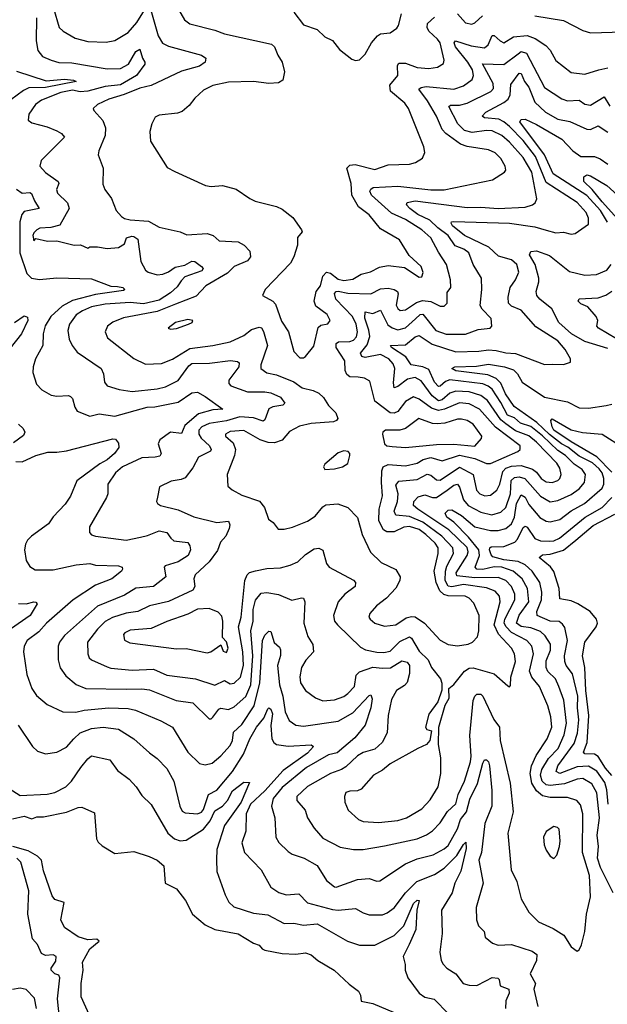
# Model space of a CAD drawing. Extents: x 1443846 to 1577407, y 839182 to 927291.
# Tile 360 of 535: x 1533512 to 1536562, y 879447 to 884555. Entities that reach past the tile are written whole.
import ezdxf

# ---------------------------------------------------------------- set-up
doc = ezdxf.new("R2010")
doc.units = 0

msp = doc.modelspace()

# ---------------------------------------------------------------- linework, layer by layer
at = {"layer": '0CON20XD'}
for points in [[(1533686.9, 884615), (1533717.5, 884515), (1533738, 884495), (1533799.7, 884459.7), (1533865, 884442.8), (1533961.4, 884438.6), (1534005, 884446.7), (1534075, 884489.1), (1534119.5, 884540.5), (1534159.5, 884605)], [(1534191.9, 884605), (1534231.2, 884471.2), (1534253.5, 884433.5), (1534285, 884418.4), (1534455, 884371.8), (1534477.1, 884355), (1534474.2, 884335), (1534445.8, 884314.2), (1534352.3, 884287.7), (1534195, 884213.3), (1534135, 884200.3), (1534053.6, 884166.4), (1533975, 884142.9), (1533916, 884115), (1533893.8, 884095), (1533896, 884085), (1533943.1, 884033.1), (1533956.4, 883995), (1533955.5, 883955), (1533922.2, 883875), (1533919.4, 883855), (1533944.4, 883785), (1533942.8, 883702.8), (1533953.1, 883675), (1533988, 883628), (1534012.9, 883565), (1534040, 883535), (1534055, 883524.4), (1534085, 883516.5), (1534179.7, 883509.7), (1534235, 883478.5), (1534345, 883454.4), (1534378.8, 883438.8), (1534485, 883445.4), (1534515.8, 883435), (1534547.4, 883407.4), (1534645, 883402.2), (1534676.1, 883386.1), (1534705.7, 883355), (1534709.4, 883325), (1534694.4, 883305), (1534625.5, 883275), (1534589.7, 883240.3), (1534477.5, 883175), (1534428.3, 883121.7), (1534321.1, 883078.9), (1534225, 883041.1), (1534051, 883009), (1533994.7, 882985.3), (1533966.9, 882965), (1533955.6, 882935), (1533967.8, 882905), (1534105, 882797.3), (1534165, 882767.7), (1534248.5, 882771.5), (1534305, 882793.9), (1534395, 882849.8), (1534515, 882865.3), (1534605, 882884.2), (1534675, 882917.5), (1534715, 882948.3), (1534755, 882960), (1534766.7, 882956.7), (1534778, 882938), (1534798.1, 882865), (1534762.7, 882765), (1534763.1, 882745), (1534795, 882723.2), (1534845, 882712.9), (1534935, 882676.4), (1534977.5, 882645), (1535035, 882632.1), (1535065, 882617.1), (1535089.1, 882595), (1535113.8, 882553.8), (1535152.9, 882515), (1535163.5, 882486.5), (1535155.8, 882475), (1535140.3, 882469.7), (1535025, 882459.6), (1534963.9, 882446.1), (1534911.8, 882418.2), (1534875, 882374.5), (1534835, 882359.3), (1534801.8, 882361.8), (1534760.8, 882375), (1534675, 882423.9), (1534605, 882419.2), (1534579.5, 882405), (1534580, 882395), (1534620.3, 882360.3), (1534632.5, 882325), (1534627.3, 882295), (1534589.4, 882195), (1534592.9, 882135), (1534615, 882115.7), (1534665, 882088.5), (1534757.1, 882057.1), (1534782.5, 882025), (1534803.5, 881963.5), (1534826.8, 881946.8), (1534852.6, 881912.6), (1534885, 881912.2), (1534928.2, 881921.8), (1535006.1, 881953.9), (1535045, 881979.4), (1535085, 882027.5), (1535101.5, 882038.5), (1535162.9, 882042.9), (1535215.8, 882025), (1535265, 881973.3), (1535289.2, 881885), (1535332.4, 881792.4), (1535388.7, 881738.7), (1535465, 881702.1), (1535486.4, 881665), (1535485.6, 881645), (1535463.5, 881606.5), (1535416.5, 881553.5), (1535364.4, 881515), (1535328.6, 881475), (1535324.4, 881455), (1535330.6, 881445), (1535355.8, 881425), (1535405, 881408.2), (1535465, 881416.2), (1535518.5, 881451.5), (1535545, 881459.5), (1535565, 881457.3), (1535613.1, 881425), (1535695, 881335.6), (1535735, 881313.2), (1535783.8, 881306.2), (1535840, 881315), (1535862.5, 881325), (1535887.3, 881352.7), (1535894.7, 881385.3), (1535896.7, 881465), (1535869, 881529), (1535844.7, 881554.7), (1535824.3, 881564.3), (1535735, 881565.7), (1535713.9, 881573.9), (1535692.2, 881592.2), (1535673.6, 881635), (1535662.5, 881695), (1535684.6, 881785), (1535683.2, 881815), (1535669, 881839), (1535620.6, 881885), (1535585, 881910), (1535534.8, 881925.2), (1535505, 881922.9), (1535455, 881898), (1535417.7, 881897.7), (1535399.4, 881909.4), (1535376.5, 881955), (1535377.2, 882015), (1535394.1, 882085), (1535390, 882155), (1535391.7, 882215), (1535398.3, 882235), (1535425, 882247.8), (1535515, 882240.2), (1535575, 882254), (1535606.6, 882273.4), (1535645, 882284.6), (1535705, 882266.1), (1535795, 882296.3), (1535875, 882278.3), (1535935, 882253.2), (1535955, 882252.7), (1536096.9, 882315), (1536108.9, 882325), (1536108.8, 882345), (1535981.8, 882441.8), (1535897.9, 882535), (1535845, 882562), (1535795, 882567.7), (1535716, 882534), (1535685, 882528.3), (1535650.1, 882540.1), (1535585, 882587.1), (1535555, 882598.2), (1535515, 882573.9), (1535475, 882523.3), (1535455, 882514.2), (1535435, 882515.3), (1535355.6, 882575.6), (1535329.2, 882679.2), (1535301.2, 882695), (1535269.5, 882700.5), (1535225, 882703.2), (1535209.2, 882715), (1535201.5, 882735), (1535199.7, 882785), (1535155.3, 882855), (1535154.7, 882875), (1535165.7, 882884.3), (1535225, 882885.7), (1535245, 882893.2), (1535259.3, 882910.7), (1535265.9, 882935), (1535258.7, 882975), (1535239.3, 883015), (1535153.5, 883105), (1535145.9, 883135), (1535154.6, 883145), (1535165, 883146.6), (1535215, 883135.6), (1535335, 883133.1), (1535385, 883159.8), (1535425, 883162.9), (1535455.9, 883155.9), (1535472.7, 883145), (1535476.2, 883133.8), (1535465.9, 883075), (1535475, 883056.5), (1535487.4, 883047.4), (1535515, 883050), (1535572, 883088), (1535602.4, 883097.6), (1535645, 883092.9), (1535695, 883068.7), (1535715, 883069.1), (1535730, 883085), (1535729.8, 883140.2), (1535750, 883165), (1535748, 883205), (1535727.5, 883285), (1535685, 883350), (1535645, 883422.7), (1535599.7, 883465), (1535515, 883518.5), (1535440.9, 883550.9), (1535338.2, 883645), (1535330, 883665), (1535333.6, 883676.4), (1535345.9, 883684.1), (1535475, 883691.5), (1535645, 883673), (1535715, 883672.4), (1535966.2, 883723.8), (1536028, 883765), (1536035.7, 883775), (1536031.5, 883795), (1536008.5, 883835), (1535979.4, 883865), (1535945, 883880), (1535835, 883896.7), (1535799.4, 883909.4), (1535724, 883965), (1535705.3, 883985), (1535696, 884006), (1535675.8, 884055), (1535629.3, 884135), (1535583.3, 884195), (1535595.9, 884204.1), (1535622.2, 884207.8), (1535765, 884195.2), (1535815, 884211.8), (1535860, 884245), (1535866.9, 884265), (1535862.7, 884295), (1535838.5, 884335), (1535773.7, 884415), (1535766.1, 884435), (1535773.6, 884446.4), (1535855, 884419.7), (1535925, 884409.2), (1535943.8, 884425), (1535965, 884473.6), (1535975, 884474), (1536005, 884445.3), (1536025, 884435.3), (1536075, 884467), (1536145, 884473), (1536187.3, 884457.3), (1536242.1, 884422.1), (1536265, 884397.1), (1536295, 884343.6), (1536375, 884281.9), (1536445, 884272.5), (1536518, 884295), (1536565, 884306.1)], [(1534321.9, 884631.9), (1534367.8, 884555), (1534395, 884534.6), (1534525, 884500.7), (1534575, 884481.3), (1534819.1, 884429.1), (1534834.6, 884414.6), (1534851.2, 884371.2), (1534874.3, 884335), (1534887.1, 884285), (1534878.3, 884241.7), (1534855, 884227.5), (1534805, 884223.5), (1534725, 884235.3), (1534595, 884231.2), (1534515, 884213.6), (1534465, 884190), (1534421.2, 884148.8), (1534390.6, 884109.4), (1534355, 884079.4), (1534330.3, 884069.7), (1534235, 884060), (1534215, 884050), (1534197.5, 884015), (1534187.1, 883975), (1534191.4, 883925), (1534277.7, 883787.7), (1534317.5, 883767.5), (1534475.8, 883695.8), (1534505, 883689.2), (1534565, 883694.3), (1534635, 883675.7), (1534706.8, 883626.8), (1534734.5, 883614.5), (1534845, 883585.7), (1534875, 883572.5), (1534928.7, 883528.7), (1534975.3, 883465.3), (1534977.3, 883455), (1534953.6, 883425), (1534954.4, 883385), (1534934.6, 883325.4), (1534917.4, 883292.6), (1534786.7, 883155), (1534772.5, 883125), (1534825, 883095.6), (1534839.3, 883079.3), (1534871.5, 882991.5), (1534906.9, 882935), (1534935, 882834.2), (1534965, 882800.6), (1534985, 882800.6), (1534995, 882807.5), (1535037.8, 882862.2), (1535060.9, 882959.1), (1535075, 882970.9), (1535112, 882978), (1535123.1, 882995), (1535107.1, 883025), (1535049.5, 883069.5), (1535040.8, 883095), (1535050.7, 883145), (1535072.5, 883175), (1535085.3, 883225), (1535105, 883244.6), (1535125, 883240), (1535165, 883208.9), (1535195, 883202.6), (1535240.8, 883209.1), (1535285, 883234.6), (1535333.5, 883246.5), (1535378.8, 883271.2), (1535425, 883280.4), (1535509.1, 883269.1), (1535585, 883219.2), (1535598.3, 883221.7), (1535606.4, 883243.6), (1535596.2, 883275), (1535532.7, 883332.7), (1535484, 883414), (1535385, 883469.6), (1535325, 883542.5), (1535269.6, 883585), (1535236.3, 883645), (1535232, 883705), (1535209.5, 883785), (1535225, 883800.6), (1535253.8, 883803.8), (1535355, 883778), (1535425, 883802.2), (1535535, 883805.4), (1535566.2, 883815), (1535603, 883837), (1535613.9, 883866.1), (1535609.2, 883895), (1535529.6, 884095), (1535511.5, 884121.5), (1535436.2, 884185), (1535433.1, 884215), (1535474, 884265), (1535472.2, 884317.8), (1535479.8, 884330.2), (1535515, 884330), (1535575, 884307.5), (1535635, 884302.7), (1535680.9, 884309.1), (1535711.5, 884328.5), (1535715.5, 884345), (1535693.6, 884435), (1535680.3, 884455), (1535635.9, 884495), (1535626.1, 884515), (1535627.9, 884535), (1535665, 884568.7)], [(1534934.6, 884594.6), (1534985, 884529.2), (1535056, 884505), (1535095, 884466.7), (1535135, 884446.7), (1535171.3, 884401.3), (1535235, 884350), (1535255, 884343.3), (1535275, 884346.7), (1535305, 884376.2), (1535338.1, 884435), (1535369.1, 884470.9), (1535385, 884481.9), (1535435, 884487.1), (1535469.1, 884510.9), (1535478.6, 884525), (1535493.1, 884585)], [(1535785, 884586.2), (1535825, 884538.5), (1535858.6, 884531.4), (1535875, 884538.5), (1535913.5, 884575)], [(1533599.7, 884565), (1533596.4, 884445), (1533605.3, 884395.3), (1533630.8, 884365), (1533675, 884345.4), (1533715, 884333.3), (1533781.8, 884331.8)], [(1536185, 884574.6), (1536335, 884550.5), (1536435, 884498.6), (1536475, 884486.9), (1536645, 884492.9)], [(1533781.8, 884331.8), (1533965, 884300.8), (1534035, 884301.3), (1534077.3, 884325), (1534115, 884390), (1534135, 884401.8), (1534149.2, 884355), (1534162, 884335), (1534161.2, 884325), (1534118.8, 884265), (1534035, 884217.2), (1533955, 884208.4), (1533865, 884184.3), (1533825, 884181.2), (1533785, 884189.3), (1533725, 884177.2), (1533625, 884137.1), (1533593.5, 884115), (1533558.5, 884065), (1533555, 884034.3), (1533575, 884019.6), (1533655, 883998.8), (1533705, 883978.6), (1533729.5, 883965), (1533743.5, 883945), (1533623.3, 883825), (1533616.9, 883795), (1533645, 883762.7), (1533711.9, 883715), (1533714.4, 883705), (1533703.5, 883675), (1533707.8, 883655), (1533760, 883605), (1533768.1, 883575), (1533720, 883490), (1533673.2, 883476.8), (1533616.9, 883473.1), (1533600, 883465), (1533585, 883450), (1533580, 883435), (1533585, 883407.5), (1533595, 883420), (1533656.1, 883406.1), (1533705, 883408), (1533795, 883386.2), (1533827.7, 883387.7), (1533865, 883370), (1533875, 883377.5), (1533915, 883377.5), (1533965, 883367.5), (1534025, 883373.3), (1534055, 883392.5), (1534067, 883423), (1534093, 883433), (1534105, 883431.2), (1534125, 883416.7), (1534140.8, 883300.9), (1534165.4, 883255.4), (1534178, 883245), (1534225, 883231.8), (1534255, 883234.3), (1534285, 883246.7), (1534318.9, 883271.1), (1534368.4, 883281.6), (1534405, 883303.1), (1534420.8, 883300.8), (1534455.9, 883275), (1534463.6, 883265), (1534457.4, 883252.6), (1534368.2, 883221.8), (1534349.1, 883200.9), (1534329.9, 883170.1), (1534295, 883137.8), (1534235, 883100.2), (1534155, 883081.9), (1534085, 883088.2), (1533955, 883079.1), (1533885, 883065.9), (1533837.3, 883045), (1533805, 883024.5), (1533770.4, 882975), (1533762, 882942), (1533768.6, 882898.6), (1533784.4, 882865), (1533810.5, 882830.5), (1533934.2, 882745), (1533947.6, 882717.6), (1533952.2, 882675), (1533965, 882655.7), (1534027.4, 882637.4), (1534095, 882626.9), (1534225, 882639.7), (1534269.2, 882650.9), (1534335, 882683.5), (1534389.8, 882760.2), (1534405, 882772.3), (1534496.8, 882773.2), (1534606.6, 882786.6), (1534642.7, 882782.7), (1534651.2, 882775), (1534650, 882755), (1534596.8, 882685), (1534597.9, 882667.9), (1534607.8, 882655), (1534694.4, 882624.4), (1534785, 882624.2), (1534815, 882618.6), (1534865, 882596.4), (1534888, 882565), (1534877.5, 882555), (1534825, 882547.4), (1534805, 882536.7), (1534785, 882479.4), (1534775, 882472.5), (1534725, 882489.7), (1534655, 882494.3), (1534585, 882473.8), (1534495, 882459.7), (1534456.8, 882443.2), (1534442.1, 882425), (1534441.6, 882405), (1534454.3, 882385), (1534496.8, 882345), (1534506.4, 882325), (1534502.6, 882317.4), (1534440, 882285), (1534409.9, 882230.1), (1534370.8, 882179.2), (1534350, 882170), (1534298.3, 882161.7), (1534237.5, 882132.5), (1534227.5, 882077.5), (1534222, 882055), (1534226.7, 882045), (1534243.3, 882035), (1534335, 882011.8), (1534415, 881975.5), (1534535, 881946.8), (1534595, 881954.2), (1534603.3, 881935), (1534599.5, 881915), (1534580.9, 881875), (1534553.8, 881845), (1534539.2, 881800.8), (1534495, 881743.1), (1534421.8, 881675), (1534415.4, 881655), (1534420.9, 881615), (1534410, 881595), (1534285, 881537.1), (1534185, 881513.6), (1534125.5, 881484.5), (1534065, 881477.1), (1533993.8, 881453.8), (1533955, 881432.7), (1533915, 881393.4), (1533863.4, 881325), (1533864.7, 881264.7), (1533872.7, 881245), (1533885, 881233.6), (1533965, 881198.2), (1533985, 881190.9), (1534095, 881180.2), (1534206.7, 881185), (1534275, 881154.7), (1534425, 881135.9), (1534525, 881102.9), (1534575, 881126.9), (1534605, 881110.4), (1534625, 881113.3), (1534657.1, 881145), (1534673, 881205), (1534670.7, 881275), (1534647.3, 881405), (1534662.2, 881455), (1534680.8, 881645), (1534691.8, 881675), (1534705, 881687.2), (1534735, 881695.9), (1534795, 881708.2), (1534865, 881712.1), (1534915, 881724.5), (1534955, 881741.8), (1534995, 881780.3), (1535040.4, 881809.6), (1535065, 881813.5), (1535085, 881802.5), (1535104, 881734), (1535117.5, 881715), (1535245, 881648), (1535255.3, 881635), (1535253.8, 881615), (1535199.6, 881575), (1535165.6, 881535), (1535141.2, 881465), (1535145.5, 881435), (1535161.5, 881415), (1535280.3, 881300.3), (1535306.7, 881286.7), (1535365, 881274.7), (1535402, 881272), (1535435, 881280), (1535485, 881328.8), (1535535, 881353.1), (1535545, 881346.5), (1535585, 881279.7), (1535631.8, 881235), (1535649.6, 881195), (1535695.5, 881135), (1535703.6, 881113.6), (1535703.1, 881076.9), (1535683, 881017), (1535635, 880952.5), (1535617.5, 880885), (1535625, 880872.5), (1535650, 880865), (1535641.2, 880815), (1535623.3, 880795), (1535577.5, 880775), (1535435, 880693.9), (1535395, 880661.8), (1535347.5, 880635), (1535285, 880563.6), (1535265, 880554.6), (1535225, 880552.7), (1535205, 880545.6), (1535196.9, 880525), (1535199.4, 880495), (1535217.1, 880455), (1535270, 880405), (1535295, 880395.6), (1535375, 880390), (1535475, 880400), (1535519.2, 880415), (1535598.9, 880461.1), (1535641.8, 880508.2), (1535683.3, 880575), (1535697.3, 880645), (1535697.8, 880725), (1535686.2, 880795), (1535687.5, 880885), (1535720.8, 880999.2), (1535741.2, 881035), (1535740, 881085), (1535765, 881106), (1535820, 881175), (1535845, 881190.4), (1535865, 881192), (1535975, 881161.5), (1536045, 881098.8), (1536055, 881093.8), (1536059.2, 881100.8), (1536061.1, 881145), (1536085.3, 881225), (1536080.7, 881265), (1536064.7, 881295), (1535997.4, 881367.4), (1535974.2, 881415), (1536005.2, 881535.2), (1536002.2, 881565), (1535979.8, 881589.8), (1535935, 881607.3), (1535815, 881625.7), (1535755, 881613.5), (1535735, 881615.9), (1535720.9, 881645), (1535721.8, 881695), (1535729.1, 881720.9), (1535763.7, 881785), (1535759.6, 881815), (1535702.8, 881875), (1535605, 881947.6), (1535535, 881977.8), (1535465, 881985.3), (1535455.6, 882005), (1535472.7, 882055), (1535476.3, 882095), (1535465, 882140), (1535478.9, 882161.1), (1535575, 882169.1), (1535627.4, 882197.4), (1535645, 882192.4), (1535675, 882167.3), (1535695, 882166.1), (1535795, 882233.5), (1535866.3, 882195), (1535883.4, 882115), (1535900.4, 882095), (1535925.3, 882084.7), (1535955, 882087.8), (1535987.7, 882115), (1536003.4, 882145), (1536018.9, 882211.1), (1536035, 882228), (1536065, 882238.8), (1536115, 882242.6), (1536173.3, 882223.3), (1536195, 882208.2), (1536218, 882175), (1536245, 882157.3), (1536275, 882154.2), (1536305.5, 882165), (1536316.2, 882175), (1536322.5, 882195), (1536315, 882229.2), (1536299.1, 882255), (1536195, 882362.7), (1536155, 882396.1), (1536085, 882422.1), (1536035, 882458.9), (1536009.5, 882479.5), (1535939.1, 882579.1), (1535905, 882606.1), (1535845, 882624), (1535775, 882627.7), (1535745, 882618.1), (1535705, 882583.8), (1535685, 882578.6), (1535653.5, 882603.5), (1535595, 882681.1), (1535565, 882698.5), (1535525, 882691.1), (1535475, 882651.8), (1535455.6, 882645.6), (1535451.2, 882671.2), (1535459.2, 882745), (1535449.5, 882769.5), (1535428.2, 882795), (1535385, 882818.7), (1535305, 882802.7), (1535287.5, 882807.5), (1535280.6, 882825), (1535315, 882867.6), (1535328.8, 882911.2), (1535324.1, 882945), (1535303.7, 883006.3), (1535305, 883038.8), (1535345, 883030.5), (1535385, 883048.2), (1535422.8, 882972.8), (1535445, 882955.8), (1535475, 882946.4), (1535515, 882955.8), (1535566.3, 883003.7), (1535590, 883025), (1535605, 883028.3), (1535672.3, 882942.3), (1535725, 882923.5), (1535826, 882924), (1535891.3, 882948.7), (1535953.3, 882955), (1535962.5, 882965), (1535958.6, 883005), (1535912.7, 883052.7), (1535901.8, 883071.8), (1535910.5, 883155), (1535909.2, 883215), (1535866.1, 883285), (1535842.3, 883345), (1535816.4, 883365), (1535772.2, 883382.2), (1535736.4, 883435), (1535681.3, 883475), (1535639.8, 883515), (1535579.2, 883545), (1535537.3, 883575), (1535520, 883595), (1535523.5, 883606.5), (1535565.2, 883614.8), (1535835, 883581), (1535905, 883581.9), (1535995, 883575.3), (1536135, 883582.9), (1536174.2, 883595), (1536187.1, 883605), (1536195.6, 883625), (1536170.6, 883765), (1536125, 883841.1), (1536055, 883919.5), (1536015, 883954.3), (1535965, 883978.4), (1535935, 883980.2), (1535860.4, 883969.6), (1535821, 883981), (1535785.2, 884015), (1535739.6, 884105), (1535747.4, 884112.6), (1535795, 884111.3), (1535835, 884122), (1535957.9, 884182.1), (1535971.1, 884198.9), (1535969.3, 884225), (1535914.3, 884325.7), (1536025, 884322.2), (1536098.3, 884378.3), (1536115, 884389.5), (1536142.1, 884382.1), (1536235, 884203.8), (1536325, 884144.8), (1536355.7, 884134.3), (1536415, 884137.6), (1536445, 884116.8), (1536475, 884111.6), (1536545, 884154.4), (1536575, 884107.2)], [(1533495, 884288.1), (1533648.8, 884238.8), (1533745, 884246.1), (1533791.8, 884241.8), (1533805.4, 884235), (1533645, 884202.7), (1533558.8, 884201.2), (1533531.4, 884188.6), (1533465, 884140)], [(1533495, 883676.4), (1533525, 883655.9), (1533565, 883658.9), (1533573.8, 883653.8), (1533588.1, 883615), (1533613.3, 883575), (1533535, 883560), (1533523.1, 883545), (1533513, 883507), (1533513, 883345), (1533548.5, 883238.5), (1533573.3, 883215), (1533615, 883207.9), (1533705, 883215.3), (1533885, 883210.5), (1533985, 883172.8), (1534019.7, 883170.3), (1534046.9, 883165), (1534057.1, 883155), (1534049.8, 883150.2), (1533905, 883129), (1533785, 883098.3), (1533731.7, 883068.3), (1533673, 883015), (1533643.8, 882966.2), (1533633.8, 882925), (1533631.1, 882865), (1533594.5, 882795), (1533582.5, 882755), (1533580, 882725), (1533598.6, 882665), (1533626, 882635), (1533675, 882606.7), (1533705, 882601.5), (1533765, 882605.6), (1533775, 882600.8), (1533785, 882590), (1533797.1, 882545), (1533810.8, 882525), (1533875, 882498.5), (1533925, 882509.7), (1534005, 882497.9), (1534173.8, 882545), (1534213.9, 882546.1), (1534335, 882570.6), (1534405, 882618.9), (1534435, 882622.2), (1534475, 882600.6), (1534566.9, 882535), (1534515, 882530.7), (1534439.8, 882510.2), (1534369.3, 882450.7), (1534352, 882408), (1534295, 882416), (1534240, 882375), (1534230.9, 882355), (1534246.2, 882305), (1534238.4, 882291.6), (1534215.2, 882284.8), (1534145, 882282.9), (1534045.6, 882235), (1534009.1, 882205), (1533968.8, 882145), (1533968.9, 882095), (1533963.1, 882076.9), (1533873.3, 881925), (1533874.2, 881895), (1533885, 881882.5), (1533905, 881876), (1534065, 881855.5), (1534138.7, 881871.3), (1534175, 881878.4), (1534235, 881903.8), (1534275, 881895.4), (1534295.4, 881865), (1534312.2, 881852.2), (1534385, 881842.5), (1534395, 881826.2), (1534397.7, 881805), (1534386.7, 881775), (1534335, 881742.4), (1534267.7, 881722.3), (1534262.2, 881715), (1534270.9, 881665), (1534205.6, 881614.4), (1534115, 881605.4), (1534055, 881570.3), (1533915, 881513.1), (1533745, 881361.2), (1533718.2, 881325), (1533711.5, 881305), (1533710.8, 881235), (1533721.9, 881191.9), (1533750.6, 881150.6), (1533805, 881106.5), (1533855.3, 881085.3), (1534065, 881081.6), (1534145, 881083.5), (1534185, 881077.8), (1534323.3, 881023.3), (1534410.6, 881010.6), (1534495, 880927.8), (1534505, 880927.5), (1534515, 880936.7), (1534545, 880979.1), (1534555, 880982.9), (1534595, 880976.2), (1534625, 880990.9), (1534685, 881044.7), (1534712.1, 881105), (1534722.3, 881255), (1534711.7, 881385), (1534723.2, 881435), (1534723.2, 881495), (1534735.8, 881544.2), (1534765, 881580), (1534795, 881584), (1534855, 881573.9), (1534925, 881544), (1534975, 881555.8), (1534985, 881553.3), (1534992.5, 881535), (1534986.4, 881425), (1535007.9, 881355), (1535033.2, 881313.2), (1535036.8, 881275), (1534997.1, 881232.9), (1534973.8, 881195), (1534965.4, 881145.4), (1534969.6, 881115), (1534995, 881074.5), (1535046.7, 881036.7), (1535085, 881021.5), (1535145, 881026.2), (1535195, 881044.7), (1535215, 881059.2), (1535249.6, 881095), (1535257.6, 881155), (1535275, 881172.4), (1535345, 881196), (1535395, 881190.2), (1535436.9, 881193.1), (1535495, 881229.1), (1535522.8, 881222.8), (1535535.2, 881205.2), (1535535, 881163.3), (1535522.9, 881117.1), (1535509.1, 881100.9), (1535467.3, 881075), (1535442, 881028), (1535424.6, 880944.6), (1535420, 880855), (1535393.5, 880805), (1535355, 880770.8), (1535295, 880752.7), (1535265, 880736.6), (1535205, 880679.3), (1535181.4, 880665), (1535125.2, 880644.8), (1535005, 880577.7), (1534950, 880525), (1534950.9, 880505), (1534992.9, 880455), (1535005.6, 880415), (1535040.8, 880360.8), (1535085, 880308.9), (1535175, 880262.1), (1535245, 880250.4), (1535295, 880250.7), (1535405, 880268.4), (1535574.3, 880305.7), (1535623.3, 880326.7), (1535655, 880347.9), (1535695, 880388.2), (1535733, 880447), (1535775, 880486.7), (1535787.4, 880535), (1535820.5, 880605), (1535852.3, 880705), (1535855.9, 880735), (1535848.8, 880841.2), (1535866.4, 881023.6), (1535873.7, 881046.4), (1535885, 881056.5), (1535905, 881055.4), (1535915, 881045.5), (1535972.7, 880925), (1536001.9, 880885), (1536005.2, 880815), (1536057.2, 880595), (1536072.5, 880445), (1536044.7, 880335), (1536063.6, 880145), (1536092.2, 880085), (1536114.2, 879995), (1536155, 879925.8), (1536205, 879875.7), (1536281.2, 879841.2), (1536335.8, 879805), (1536374, 879745), (1536405, 879723.3), (1536415, 879730), (1536428, 879755), (1536445.7, 879825), (1536453.5, 879915), (1536474.6, 880005), (1536470, 880115), (1536432.8, 880235), (1536434.7, 880435), (1536422.2, 880482.2), (1536403.8, 880503.8), (1536355, 880519.6), (1536265, 880520.7), (1536225, 880529), (1536193.7, 880553.7), (1536170.8, 880595), (1536160.7, 880645), (1536167.7, 880685), (1536191.8, 880738.2), (1536250.5, 880825), (1536273.3, 880885), (1536267.9, 880937.9), (1536253, 880995), (1536210.3, 881095), (1536170.7, 881145), (1536157.9, 881175), (1536178.6, 881265), (1536170, 881305), (1536143.8, 881333.8), (1536065, 881376.2), (1536036.9, 881405), (1536026.3, 881425), (1536030.7, 881445), (1536082.5, 881545), (1536081.5, 881575), (1536064.4, 881615), (1536035, 881646), (1535995, 881662.2), (1535875, 881659), (1535780.8, 881670.8), (1535777.5, 881685), (1535834.8, 881775), (1535840, 881795), (1535835, 881816.3), (1535739.1, 881909), (1535578.2, 882015), (1535556.6, 882035), (1535556.8, 882055), (1535579.6, 882080.4), (1535615, 882090.8), (1535655, 882077), (1535675, 882077), (1535730.2, 882115), (1535765, 882140.4), (1535785, 882144.7), (1535795, 882129.5), (1535814.9, 882064.9), (1535840, 882035), (1535905, 881999.8), (1535962.8, 881987.2), (1536009.9, 882000.1), (1536034.9, 882025.1), (1536059, 882095), (1536063, 882165), (1536079.4, 882180.6), (1536105, 882183.8), (1536134.4, 882174.4), (1536215, 882083.8), (1536265, 882053.1), (1536305, 882061.1), (1536375, 882091.9), (1536415, 882121.6), (1536443.7, 882155), (1536449, 882195), (1536430.9, 882220.9), (1536390.1, 882250.1), (1536344.7, 882294.7), (1536305, 882319.5), (1536225, 882396.2), (1536165, 882444.1), (1536112.1, 882462.1), (1536079.8, 882489.8), (1536044.3, 882504.3), (1536008.7, 882568.7), (1535965, 882637.8), (1535944.2, 882654.2), (1535915, 882665.4), (1535745, 882686.9), (1535721.3, 882678.7), (1535695, 882653.2), (1535685, 882651.4), (1535665.5, 882675), (1535635, 882740.2), (1535605, 882753.5), (1535543.8, 882763.8), (1535516, 882806), (1535442.2, 882855), (1535436.7, 882865), (1535515, 882868.8), (1535565, 882909.7), (1535585, 882916.3), (1535652.4, 882872.4), (1535775, 882831.9), (1535895, 882834.8), (1535945, 882841.7), (1535985, 882839), (1536035, 882826.2), (1536085, 882822.7), (1536235, 882765.8), (1536277.4, 882767.4), (1536333.6, 882766.4), (1536371.2, 882778.8), (1536370.8, 882795), (1536342.5, 882845), (1536305, 882888.9), (1536191.3, 882961.3), (1536115, 883048), (1536065, 883069.1), (1536049.6, 883085), (1536046.6, 883115), (1536056.8, 883165), (1536085.4, 883205), (1536103.3, 883245), (1536092.8, 883285), (1536065, 883309.7), (1535997.8, 883327.8), (1535947.5, 883375), (1535820.9, 883435), (1535758.9, 883485), (1535751.2, 883498.8), (1535753.4, 883506.6), (1535765, 883508), (1536055, 883499.6), (1536185, 883480), (1536243.7, 883463.7), (1536295, 883448.7), (1536335, 883453.3), (1536375, 883443.1), (1536395, 883446.7), (1536464.5, 883495), (1536464.7, 883525), (1536451.9, 883555), (1536405, 883606.8), (1536245, 883711.1), (1536188.7, 883845), (1536125, 883928.1), (1536055, 884001.6), (1536025, 884025.9), (1535998.4, 884038.4), (1535925, 884045.5), (1535911.5, 884055), (1535931.8, 884075), (1536025.2, 884124.8), (1536047, 884143), (1536057.8, 884165), (1536061.2, 884218.8), (1536105, 884277.5), (1536115, 884275.5), (1536131.2, 884235), (1536155, 884204.7), (1536185, 884128), (1536241.5, 884075)], [(1536563.6, 883505), (1536527.1, 883565), (1536455, 883643.4), (1536280, 883755), (1536236.2, 883855), (1536107.6, 884025), (1536115, 884038.2), (1536135, 884039.5), (1536195, 884010.8), (1536325.5, 883935.5), (1536383.2, 883875), (1536425, 883845.3), (1536494.7, 883844.7), (1536525, 883833.9), (1536565, 883806.1)], [(1536241.5, 884075), (1536305, 884038.8), (1536366.7, 884026.7), (1536455, 883986.6), (1536475, 883985.3), (1536515, 884005.4), (1536565, 883971.9)], [(1536631.1, 883505), (1536535, 883610.8), (1536483.9, 883673.9), (1536439.4, 883715), (1536439.6, 883740.4), (1536455, 883750), (1536475, 883744.8), (1536558.6, 883695), (1536615, 883645.3)], [(1536565, 882849), (1536445, 882885.2), (1536376.2, 882925), (1536310.9, 882985), (1536273.1, 883055), (1536211.5, 883105), (1536195.5, 883125), (1536192.9, 883145), (1536207.2, 883195), (1536206.2, 883215), (1536187.5, 883285), (1536157.5, 883335), (1536165, 883352.5), (1536195, 883356.9), (1536262, 883332), (1536365, 883248.9), (1536445, 883230.2), (1536506.1, 883233.9), (1536559.4, 883255), (1536581.8, 883285)], [(1536609.9, 882899.9), (1536516.5, 882955), (1536507.8, 882965), (1536513.1, 882995), (1536504.4, 883015), (1536460.6, 883065), (1536425, 883080.4), (1536410.6, 883095), (1536415, 883106.2), (1536515, 883111.8), (1536555, 883126.8), (1536585, 883146)], [(1533485, 882984.5), (1533535, 883018.1), (1533552.5, 883012.5), (1533553.5, 882995), (1533521.1, 882925), (1533429.6, 882810.4)], [(1534295, 882950), (1534325, 882953.3), (1534387.5, 882975), (1534407.5, 882985), (1534410, 882995), (1534385, 882999.2), (1534320, 882985), (1534282.5, 882955), (1534295, 882950)], [(1536592, 880025), (1536527.1, 880157.2), (1536511.3, 880205), (1536516.4, 880265), (1536508.6, 880325), (1536521.7, 880415), (1536507.6, 880545), (1536481.2, 880591.2), (1536435, 880618), (1536405, 880615.6), (1536338.8, 880591.2), (1536265, 880582.2), (1536245, 880585.8), (1536224, 880605), (1536215.4, 880635), (1536222.2, 880665), (1536257.4, 880722.6), (1536307.2, 880775), (1536337.9, 880845), (1536350.5, 880905), (1536335.6, 881025), (1536310.3, 881095), (1536292.9, 881135), (1536253.6, 881173.6), (1536243.9, 881195), (1536245, 881228.6), (1536266.5, 881285), (1536266.6, 881315), (1536238.8, 881358.8), (1536215, 881380.5), (1536165, 881399.7), (1536115, 881407.5), (1536091.3, 881425), (1536105, 881466.7), (1536154.5, 881535.5), (1536147.7, 881605), (1536119.6, 881655), (1536072.9, 881695), (1536015, 881715.1), (1535975, 881716.9), (1535915, 881702), (1535883.8, 881705), (1535876.7, 881715), (1535899, 881775), (1535895, 881804.7), (1535840.7, 881870.7), (1535765, 881947.7), (1535728.7, 881975), (1535720, 881995), (1535735, 882011.1), (1535755, 882012.7), (1535805, 881983.1), (1535875, 881924.5), (1535955, 881904.8), (1535995, 881905.2), (1536035.2, 881914.8), (1536065, 881940.3), (1536079.3, 881975), (1536090.9, 882045), (1536115, 882090.7), (1536135, 882078.2), (1536155, 882040), (1536212.1, 881972.1), (1536245, 881952.9), (1536265, 881949.5), (1536315, 881961.9), (1536375, 882006.5), (1536444.1, 882045), (1536535, 882124.1), (1536543.2, 882145), (1536544.1, 882175), (1536534.6, 882204.6), (1536520.3, 882225), (1536485, 882255.4), (1536415, 882290.9), (1536357, 882336.9), (1536324.9, 882354.9), (1536262.6, 882402.6), (1536195.2, 882465.2), (1536077.8, 882547.8), (1536033.6, 882615), (1536009.6, 882669.6), (1535985, 882693.9), (1535942.5, 882712.5), (1535775, 882734), (1535755, 882746), (1535770, 882755), (1535882.1, 882757.9), (1535945, 882767.3), (1536028.1, 882755), (1536075, 882738.3), (1536095, 882717.2), (1536119.2, 882675), (1536235, 882597.1), (1536355, 882572.2), (1536415, 882541.1), (1536465, 882539.5), (1536555.9, 882554.1), (1536585, 882560)], [(1533505, 882457.5), (1533530.6, 882435), (1533538.6, 882415), (1533531.7, 882398.3), (1533479.8, 882360.2)], [(1535515, 882335.4), (1535675, 882351.1), (1535765, 882353.4), (1535875, 882342), (1535908, 882382), (1535910.6, 882395), (1535865, 882456.7), (1535835, 882475.4), (1535805, 882482.1), (1535785, 882482.3), (1535718.6, 882461.4), (1535678.7, 882458.7), (1535655, 882461.1), (1535584.2, 882485.8), (1535515, 882434.6), (1535485, 882425.9), (1535410, 882425), (1535396, 882415), (1535394.2, 882405), (1535404.5, 882354.5), (1535416.7, 882345), (1535445, 882340.4), (1535515, 882335.4)], [(1536585, 882208.5), (1536507.9, 882287.9), (1536373.8, 882365), (1536284.8, 882425), (1536275, 882442.2), (1536268.9, 882475), (1536275, 882484.2), (1536375, 882427.1), (1536433.1, 882413.1), (1536535, 882404.7), (1536645, 882335.2)], [(1533492.3, 882262.3), (1533525, 882260.8), (1533595.3, 882294.7), (1533657.7, 882312.3), (1533705, 882311.2), (1533755, 882318.4), (1533995, 882381.2), (1534008.3, 882378.3), (1534025, 882357.5), (1534025.7, 882335), (1534004.4, 882305), (1533965, 882271), (1533928.5, 882251.5), (1533807.6, 882162.4), (1533775.9, 882084.1), (1533747.6, 882042.4), (1533685, 881976.2), (1533660.9, 881939.1), (1533573.3, 881875), (1533551.9, 881855), (1533541.1, 881835), (1533536.9, 881805), (1533545, 881750), (1533565, 881719.2), (1533591.6, 881701.6), (1533685, 881700.3), (1533805, 881726.5), (1533875, 881733.8), (1533905, 881725.4), (1534025, 881722.5), (1534043.3, 881715), (1534046, 881705), (1534040.8, 881695), (1533990, 881655), (1533905, 881620.8), (1533789.6, 881545), (1533651.1, 881425), (1533610.6, 881379.4), (1533550.8, 881335), (1533535.4, 881305), (1533531.8, 881275), (1533548, 881158), (1533574.4, 881085), (1533598.8, 881048.8), (1533655, 881002.2), (1533735, 880963.6), (1533803.1, 880963.1), (1533846.7, 880973.3), (1533975, 880985.8), (1534075, 880981.6), (1534112.9, 880972.9), (1534245, 880917.5), (1534304.2, 880885), (1534384.6, 880755), (1534445, 880697.1), (1534475, 880688.6), (1534511.1, 880698.9), (1534555, 880735.8), (1534605, 880790.4), (1534617, 880815), (1534621, 880859), (1534665, 880899.3), (1534728.7, 880995), (1534758.3, 881115), (1534772.5, 881335), (1534785, 881362.1), (1534805, 881383.1), (1534815, 881381.2), (1534833.4, 881323.4), (1534859.6, 881299.6), (1534866.1, 881286.1), (1534865.9, 881255.9), (1534850.6, 881205), (1534860.9, 881105), (1534878.4, 881045), (1534889.2, 880965), (1534909.7, 880919.7), (1534945, 880895.4), (1534985, 880889.7), (1535165, 880915.2), (1535241.1, 880958.9), (1535325, 881048.9), (1535335, 881052), (1535341.4, 881031.4), (1535335, 880985.8), (1535304.2, 880895), (1535250.9, 880829.1), (1535158.8, 880751.2), (1535115, 880741.3), (1535000.3, 880675), (1534875, 880571.2), (1534828.1, 880515), (1534818.6, 880475), (1534836.1, 880415), (1534841.5, 880315), (1534856.6, 880286.6), (1534905, 880240.5), (1534926, 880226), (1534988, 880205), (1535055, 880167.7), (1535105, 880088.6), (1535145, 880055.7), (1535155, 880054.4), (1535265, 880095.4), (1535325, 880099.1), (1535365, 880085.6), (1535381.7, 880088.3), (1535513.5, 880176.5), (1535575, 880201.6), (1535658.2, 880221.8), (1535715, 880253.3), (1535735, 880270.8), (1535785, 880357.7), (1535800, 880405), (1535830.6, 880445), (1535848.1, 880511.9), (1535888.1, 880591.9), (1535915, 880697.5), (1535925, 880715.5), (1535935, 880715.4), (1535944.5, 880705), (1535951.2, 880685), (1535963.1, 880556.9), (1535962.4, 880475), (1535926.7, 880385), (1535908.1, 880235), (1535894.7, 880195), (1535918.2, 880075), (1535880.7, 879949.3), (1535882.2, 879885), (1535892.9, 879855), (1535922.9, 879825), (1535928, 879795), (1535966.2, 879765), (1535995, 879753.3), (1536065, 879757.1), (1536172, 879722), (1536196.7, 879705), (1536194, 879675), (1536161.5, 879605), (1536188.8, 879555), (1536181.2, 879525), (1536201.5, 879435)], [(1535095, 882220.8), (1535145, 882224.6), (1535186.7, 882235), (1535215, 882253.3), (1535226.2, 882295), (1535226.2, 882305), (1535216.7, 882315), (1535195, 882318.9), (1535165, 882307.3), (1535095, 882249.2), (1535089.4, 882235), (1535095, 882220.8)], [(1536565.7, 880485), (1536559, 880559), (1536548.2, 880598.2), (1536507, 880657), (1536465, 880682.1), (1536405, 880678.6), (1536316.2, 880645), (1536296.4, 880655), (1536305.3, 880685), (1536389.6, 880800.4), (1536406.9, 880853.1), (1536413.4, 880923.4), (1536406.3, 880985), (1536408.5, 881045), (1536381.9, 881161.9), (1536348.2, 881205), (1536341.2, 881225), (1536340.4, 881255), (1536355.8, 881335), (1536341.4, 881401.4), (1536329.9, 881419.9), (1536312.6, 881432.6), (1536264.7, 881435.3), (1536198.2, 881465), (1536196.1, 881485), (1536220.7, 881545), (1536222.1, 881585), (1536212.3, 881635), (1536172.4, 881695), (1536135, 881727.1), (1536100, 881745), (1536025, 881752.8), (1535968.1, 881768.1), (1535958.6, 881778.6), (1535950.8, 881805), (1535951.8, 881815), (1535959.5, 881820.5), (1536025, 881822.2), (1536081.3, 881845), (1536095, 881860.4), (1536125, 881920.4), (1536135, 881927.5), (1536145, 881922.5), (1536185, 881863.5), (1536215, 881852.2), (1536259.9, 881849.9), (1536285, 881851.7), (1536313.8, 881866.2), (1536446.2, 881973.8), (1536535.8, 882025), (1536585, 882077.1)], [(1536585, 880633.8), (1536552.4, 880672.4), (1536515, 880732.8), (1536495, 880744.2), (1536445.7, 880745.7), (1536438.9, 880755), (1536457.6, 880805), (1536465.3, 880945.3), (1536450.2, 881075), (1536444.9, 881195), (1536433.9, 881255), (1536445.2, 881325), (1536504.7, 881405), (1536510.2, 881425), (1536506.5, 881445), (1536472.7, 881485), (1536409.4, 881525), (1536375, 881539.7), (1536315, 881550.5), (1536312, 881605), (1536285, 881693.2), (1536267, 881717), (1536207.5, 881765), (1536225, 881778.7), (1536265, 881783.2), (1536335, 881802.7), (1536397.7, 881855), (1536489.2, 881930.8), (1536600.9, 881989.1)], [(1533506.2, 881526.2), (1533545.9, 881524.1), (1533585, 881534.3), (1533595, 881533.8), (1533602, 881525), (1533566.5, 881465), (1533423.6, 881366.4)], [(1534485, 881270.8), (1534504, 881276), (1534555, 881312.5), (1534568.6, 881278.6), (1534585, 881271.9), (1534594.5, 881295), (1534585, 881328), (1534565, 881350), (1534566.5, 881435), (1534560.4, 881460.4), (1534541.3, 881481.3), (1534495, 881500), (1534435, 881496.5), (1534385, 881470.3), (1534275, 881433.9), (1534195, 881396.1), (1534085, 881387.3), (1534058, 881375), (1534050, 881365), (1534055.7, 881335.7), (1534083, 881323), (1534325, 881291.2), (1534375, 881293.8), (1534485, 881270.8)], [(1533504.3, 880895), (1533577.5, 880785), (1533605, 880760.8), (1533645, 880745.8), (1533705, 880755.7), (1533755, 880780.6), (1533793.3, 880825), (1533825, 880855.9), (1533885, 880877.6), (1533945, 880884.7), (1534025, 880874.6), (1534105, 880823.8), (1534185, 880751.1), (1534225, 880723.1), (1534275, 880670.8), (1534311.1, 880605), (1534342.9, 880475), (1534355, 880448.9), (1534371.2, 880441.2), (1534435, 880434.7), (1534455, 880444.1), (1534465, 880457.3), (1534492.1, 880535), (1534535, 880558.3), (1534616.7, 880655), (1534674, 880745), (1534707, 880825), (1534741.6, 880885), (1534778.2, 880931.8), (1534799.7, 880980.2), (1534805, 880985.3), (1534815, 880978.8), (1534824.1, 880954.1), (1534815.9, 880894.1), (1534820, 880825), (1534830.9, 880805), (1534845, 880794.6), (1534905, 880786.7), (1535025, 880794), (1535037.5, 880785), (1535005, 880750.4), (1534879.4, 880660.6), (1534784.8, 880555), (1534709.5, 880485), (1534687.8, 880435), (1534684.7, 880345.3), (1534664.6, 880285), (1534679.4, 880235), (1534764.4, 880145), (1534815.5, 880055), (1534856.3, 880026.4), (1534895, 880014.7), (1534960.9, 880020.9), (1535005, 879973.3), (1535135, 879938.9), (1535165, 879934.7), (1535254.5, 879944.5), (1535295, 879920.8), (1535325, 879911.2), (1535395, 879911.8), (1535418.7, 879921.3), (1535455, 879947.9), (1535514.5, 880025.5), (1535573.6, 880085), (1535665, 880121.1), (1535715, 880152.7), (1535780.6, 880219.4), (1535815, 880276.9), (1535827.7, 880287.7), (1535830, 880255), (1535801.8, 880138.2), (1535769.7, 880075), (1535756.1, 880025), (1535701.3, 879935), (1535705.4, 879815), (1535693, 879717), (1535699.4, 879675), (1535710, 879655), (1535729.2, 879635), (1535775.7, 879605), (1535813.8, 879555), (1535845, 879546.4), (1535884.6, 879545.4), (1535931.5, 879568.5)], [(1533414, 880595), (1533515, 880530), (1533655, 880536.7), (1533694.8, 880545.2), (1533751.5, 880575), (1533781.1, 880605), (1533829.6, 880675), (1533865, 880721.4), (1533885, 880735.6), (1533980, 880715), (1534020.2, 880660.2), (1534080, 880615), (1534115.7, 880575), (1534145, 880530), (1534195, 880484.3), (1534280.9, 880335), (1534315, 880305.4), (1534345, 880295.3), (1534375, 880299.3), (1534466.1, 880355), (1534501, 880399), (1534525, 880450), (1534565, 880474.4), (1534591.1, 880505), (1534616.2, 880555), (1534675, 880599.2), (1534705, 880597.5), (1534661, 880495), (1534574.4, 880375), (1534535, 880250), (1534532.8, 880197.3), (1534535.3, 880135.3), (1534578.9, 880015), (1534597.3, 879977.3), (1534623.3, 879953.3), (1534725, 879920.6), (1534800.6, 879910.6), (1534885, 879866.1), (1534935, 879868.6), (1534985, 879857.9), (1535055, 879864.2), (1535214, 879775), (1535275, 879754.6), (1535355, 879754.5), (1535455, 879803.2), (1535505.6, 879855), (1535555, 879969.2), (1535575, 879987.8), (1535585, 879985.7), (1535573.7, 879935), (1535567.4, 879835), (1535533.2, 879756.8), (1535501.9, 879695), (1535513.2, 879653.2), (1535513.4, 879623.4), (1535526.9, 879585), (1535585, 879504.4), (1535614.7, 879484.7), (1535663, 879473), (1535738, 879398)], [(1533475, 880408.8), (1533535, 880423.8), (1533575, 880410), (1533600.7, 880419.3), (1533635, 880420), (1533755, 880444), (1533815, 880468.1), (1533835, 880469.4), (1533900.7, 880440.7), (1533910.4, 880305), (1533918.6, 880288.6), (1533939.5, 880269.5), (1534005, 880230), (1534105, 880239.2), (1534184.2, 880214.2), (1534225, 880194), (1534259.2, 880165), (1534266.4, 880076.4), (1534325, 880046.2), (1534372, 879985), (1534408.8, 879915), (1534475, 879858.9), (1534524.5, 879834.5), (1534645, 879812.5), (1534725, 879763.8), (1534754.1, 879754.1), (1534770, 879735), (1534785, 879728), (1534875, 879711.1), (1534945, 879708), (1534995, 879714), (1535025, 879704), (1535060, 879675), (1535144.5, 879624.5), (1535221.7, 879551.7), (1535270, 879515), (1535280, 879495), (1535285, 879463.3), (1535345, 879450.8), (1535455.3, 879405.3)], [(1536285, 880203.8), (1536299.4, 880220.6), (1536314.2, 880265), (1536316.5, 880295), (1536312.5, 880355), (1536303.3, 880365), (1536285, 880370), (1536245, 880343.3), (1536230.8, 880315), (1536234.3, 880275), (1536245, 880246.7), (1536265.8, 880215.8), (1536285, 880203.8)], [(1533879.3, 879379.3), (1533830.6, 879485), (1533830.4, 879555), (1533840.5, 879625), (1533837.8, 879665), (1533876, 879734), (1533923.8, 879775), (1533912.5, 879785), (1533865, 879781.2), (1533815, 879797.7), (1533743.6, 879845), (1533725.6, 879885), (1533742.5, 879975), (1533695, 879990), (1533680.3, 880010.3), (1533635, 880140), (1533624.2, 880195), (1533604.4, 880215), (1533555, 880244), (1533476.6, 880266.6)], [(1533723.6, 879325), (1533708.4, 879475), (1533719.6, 879585), (1533715, 879598), (1533695, 879605.8), (1533675.8, 879625), (1533675.8, 879635), (1533699.7, 879670.3), (1533701.9, 879695), (1533685, 879703.5), (1533645, 879700), (1533625, 879710), (1533605, 879756.9), (1533577.6, 879787.6), (1533554.8, 879915), (1533558.4, 880035), (1533517.5, 880185), (1533496.3, 880205)], [(1535931.5, 879568.5), (1535965, 879586), (1535993.1, 879583.1), (1536000, 879575), (1536005, 879542.9), (1536051.5, 879525), (1536052.9, 879505), (1536035.3, 879465), (1536033.9, 879425)], [(1533598.2, 879425), (1533588.1, 879478.1), (1533544.7, 879524.7), (1533515, 879530.3), (1533475, 879523.3)]]:
    msp.add_lwpolyline(points, dxfattribs=at)

doc.saveas('drawing.dxf')
